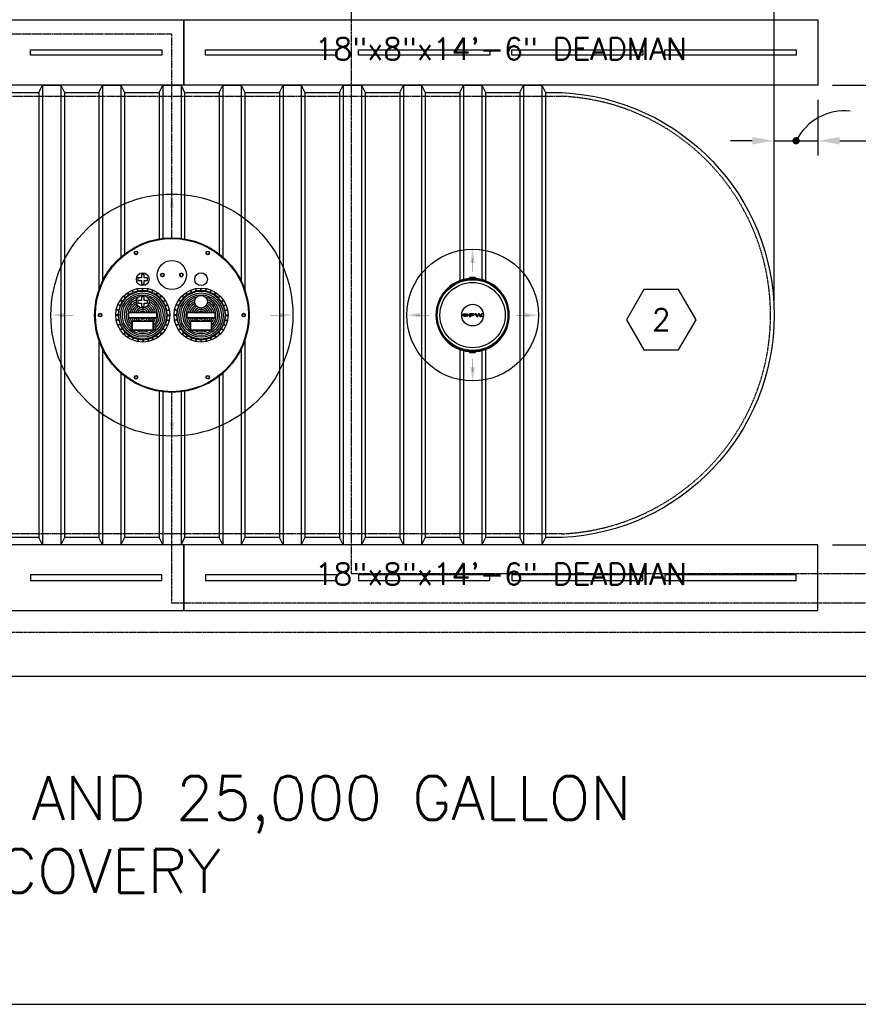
# Model space of a CAD drawing. Extents: x -169 to 7270, y -140 to 2984.
# Tile 661 of 718: x 6773 to 7003, y 1128 to 1398. Entities that reach past the tile are written whole.
import ezdxf
from ezdxf.enums import TextEntityAlignment as Align

# ---------------------------------------------------------------- set-up
doc = ezdxf.new("R2010")
doc.units = 0
doc.header["$MEASUREMENT"] = 0
doc.header["$PDSIZE"] = 1
for name, pattern in [('HIDDEN3', [0.1875, 0.125, -0.0625]), ('VAPOR', [0.375, 0.25, -0.125]), ('VENT', [0.04, 0.02, -0.02])]:
    doc.linetypes.add(name, pattern=pattern)
doc.layers.get('0').update_dxf_attribs({"color": 255, "linetype": 'CONTINUOUS'})
doc.layers.get('DEFPOINTS').update_dxf_attribs({"linetype": 'CONTINUOUS'})
for name, color, linetype in [('DIM', 3, 'CONTINUOUS'), ('FREEZE-OUTLINE-TITLES', 60, 'CONTINUOUS'), ('MULTI-PORT-MANHOLE', 4, 'CONTINUOUS'), ('MULTI-PORT-MANHOLE-HATCH', 252, 'CONTINUOUS'), ('PIPING-VAPOR', 3, 'VAPOR'), ('PIPING-VENT', 3, 'VENT'), ('TANK-ANCHOR', 4, 'CONTINUOUS'), ('TANK-MANHOLE-COVER-18', 2, 'CONTINUOUS'), ('TANK-MANHOLE-COVER-HATCH-18', 7, 'CONTINUOUS'), ('TANK-SLAB', 6, 'CONTINUOUS'), ('TANK-SLOPE', 3, 'CONTINUOUS'), ('TANK-UST', 5, 'CONTINUOUS'), ('TANK-UST-RIB', 7, 'CONTINUOUS'), ('TEXT', 3, 'CONTINUOUS')]:
    doc.layers.add(name, color=color, linetype=linetype)
doc.styles.add('SIMPLEX', font='simplex')
doc.dimstyles.new('DIM64', dxfattribs={"dimscale": 64, "dimtxt": 0.09375, "dimasz": 0.09375, "dimexe": 0.0625, "dimexo": 0.0625, "dimgap": 0.046875, "dimtad": 1, "dimdec": 4, "dimzin": 3, "dimdsep": 46, "dimlunit": 4, "dimtxsty": 'SIMPLEX', "dimcen": 0, "dimclrd": 256, "dimclre": 256, "dimclrt": 256, "dimadec": 0, "dimazin": 0, "dimtfac": 1, "dimtdec": 4, "dimtmove": 0, "dimatfit": 3, "dimfxl": 1, "dimfrac": 2, "dimtolj": 1, "dimtzin": 0, "dimarcsym": 0})

# ---------------------------------------------------------------- blocks, each defined once
blk = doc.blocks.new('*D92')
at = {"layer": 'DEFPOINTS', "color": 0, "transparency": 16777216}
for p in [(7015.69, 1608.02), (7015.69, 1578.02), (6979.69, 1317.02)]:
    blk.add_point(p, dxfattribs=at)
at = {"layer": 'DIM', "lineweight": -2, "transparency": 16777216}
for p, q in [((6979.69, 1321.02), (6979.69, 1612.02)), ((7015.69, 1582.02), (7015.69, 1612.02)), ((6985.69, 1608.02), (7009.69, 1608.02))]:
    blk.add_line(p, q, dxfattribs=at)
at = {"layer": 'DIM', "transparency": 16777216}
for points in [[(6985.69, 1609.02), (6985.69, 1607.02), (6979.69, 1608.02)], [(7009.69, 1609.02), (7009.69, 1607.02), (7015.69, 1608.02)]]:
    blk.add_solid(points, dxfattribs=at)
at = {"layer": 'DIM', "transparency": 16777216, "insert": (6997.69, 1614.59), "char_height": 6, "attachment_point": 5, "style": 'SIMPLEX'}
blk.add_mtext('\\A1;3\'-0"', dxfattribs=at)
blk = doc.blocks.new('*D98')
at = {"layer": 'DEFPOINTS', "color": 0, "transparency": 16777216}
for p in [(6991.69, 1254.02), (7045.69, 1254.02), (7015.69, 1218.02)]:
    blk.add_point(p, dxfattribs=at)
at = {"layer": 'DIM', "lineweight": -2, "transparency": 16777216}
for p, q in [((6995.69, 1254.02), (7049.69, 1254.02)), ((7045.69, 1224.02), (7045.69, 1248.02)), ((7019.69, 1218.02), (7049.69, 1218.02))]:
    blk.add_line(p, q, dxfattribs=at)
at = {"layer": 'DIM', "transparency": 16777216}
for points in [[(7044.69, 1248.02), (7046.69, 1248.02), (7045.69, 1254.02)], [(7044.69, 1224.02), (7046.69, 1224.02), (7045.69, 1218.02)]]:
    blk.add_solid(points, dxfattribs=at)
at = {"layer": 'DIM', "transparency": 16777216, "insert": (7039.12, 1236.02), "char_height": 6, "attachment_point": 5, "rotation": 90, "style": 'SIMPLEX'}
blk.add_mtext('\\A1;3\'-0"', dxfattribs=at)
blk = doc.blocks.new('*D101')
at = {"layer": 'DEFPOINTS', "color": 0, "transparency": 16777216}
for p in [(6991.69, 1380.02), (7045.69, 1380.02), (7045.69, 1254.02)]:
    blk.add_point(p, dxfattribs=at)
at = {"layer": 'DIM', "lineweight": -2, "transparency": 16777216}
for p, q in [((6995.69, 1380.02), (7049.69, 1380.02)), ((7045.69, 1260.02), (7045.69, 1374.02))]:
    blk.add_line(p, q, dxfattribs=at)
at = {"layer": 'DIM', "transparency": 16777216}
for points in [[(7044.69, 1374.02), (7046.69, 1374.02), (7045.69, 1380.02)], [(7044.69, 1260.02), (7046.69, 1260.02), (7045.69, 1254.02)]]:
    blk.add_solid(points, dxfattribs=at)
at = {"layer": 'DIM', "transparency": 16777216, "insert": (7039.12, 1317.02), "char_height": 6, "attachment_point": 5, "rotation": 90, "style": 'SIMPLEX'}
blk.add_mtext('\\A1;10\'-6"', dxfattribs=at)
blk = doc.blocks.new('*D102')
at = {"layer": 'DEFPOINTS', "color": 0, "transparency": 16777216}
for p in [(6959.05, 1416.02), (7045.69, 1416.02), (6991.69, 1380.02)]:
    blk.add_point(p, dxfattribs=at)
at = {"layer": 'DIM', "lineweight": -2, "transparency": 16777216}
for p, q in [((6963.05, 1416.02), (7049.69, 1416.02)), ((7045.69, 1386.02), (7045.69, 1410.02)), ((6995.69, 1380.02), (7049.69, 1380.02))]:
    blk.add_line(p, q, dxfattribs=at)
at = {"layer": 'DIM', "transparency": 16777216}
for points in [[(7044.69, 1410.02), (7046.69, 1410.02), (7045.69, 1416.02)], [(7044.69, 1386.02), (7046.69, 1386.02), (7045.69, 1380.02)]]:
    blk.add_solid(points, dxfattribs=at)
at = {"layer": 'DIM', "transparency": 16777216, "insert": (7039.12, 1398.02), "char_height": 6, "attachment_point": 5, "rotation": 90, "style": 'SIMPLEX'}
blk.add_mtext('\\A1;3\'-0"', dxfattribs=at)
blk = doc.blocks.new('HEX')
at = {"color": 3}
blk.add_lwpolyline([(-0.0577, 0.1), (-0.1155, 0), (-0.0577, -0.1), (0.0577, -0.1), (0.1155, 0), (0.0577, 0.1)], close=True, dxfattribs=at)
at = {"color": 3, "style": 'SIMPLEX'}
blk.add_attdef('D#', text='', height=0.08, dxfattribs=at).set_placement((0, 0), align=Align.MIDDLE)
blk = doc.blocks.new('*D87')
at = {"layer": 'DEFPOINTS', "color": 0, "transparency": 16777216}
for p in [(6991.69, 1380.02), (6991.69, 1364.81), (6979.69, 1317.02)]:
    blk.add_point(p, dxfattribs=at)
at = {"layer": 'DIM', "lineweight": -2, "transparency": 16777216}
for p, q in [((6991.69, 1376.02), (6991.69, 1360.81)), ((6979.69, 1321.02), (6979.69, 1368.81)), ((6973.69, 1364.81), (6967.69, 1364.81)), ((6979.69, 1364.81), (6991.69, 1364.81)), ((6997.69, 1364.81), (7032.27, 1364.81))]:
    blk.add_line(p, q, dxfattribs=at)
at = {"layer": 'DIM', "transparency": 16777216}
for points in [[(6973.69, 1365.81), (6973.69, 1363.81), (6979.69, 1364.81)], [(6997.69, 1365.81), (6997.69, 1363.81), (6991.69, 1364.81)]]:
    blk.add_solid(points, dxfattribs=at)
at = {"layer": 'DIM', "transparency": 16777216, "insert": (7017.98, 1371.38), "char_height": 6, "attachment_point": 5, "style": 'SIMPLEX'}
blk.add_mtext('\\A1;1\'-0"', dxfattribs=at)

msp = doc.modelspace()

# ---------------------------------------------------------------- hatches: boundary and pattern name
at = {"layer": 'TANK-MANHOLE-COVER-HATCH-18', "linetype": 'Continuous'}
h = msp.add_hatch(color=256, dxfattribs=at)
h.paths.add_polyline_path([(6895.67433, 1317.22151), (6895.60846, 1317.26267), (6895.53024, 1317.2997), (6895.44104, 1317.33124), (6895.34361, 1317.3573), (6895.23933, 1317.37649), (6895.13093, 1317.38882), (6895.01841, 1317.39429), (6894.90589, 1317.39152), (6894.79612, 1317.38327), (6894.6891, 1317.36678), (6894.58756, 1317.34481), (6894.49426, 1317.31598), (6894.41057, 1317.28166), (6894.33922, 1317.24186), (6894.27886, 1317.19794), (6894.23359, 1317.15127), (6894.20992, 1317.11422), (6894.19243, 1317.07717), (6894.18421, 1317.02503), (6894.19245, 1316.97426), (6894.21579, 1316.9235), (6894.25422, 1316.87548), (6894.29038, 1316.84408), (6894.3393, 1316.80963), (6894.41066, 1316.76985), (6894.49437, 1316.73556), (6894.58768, 1316.70676), (6894.68922, 1316.68346), (6894.79625, 1316.66838), (6894.90603, 1316.6588), (6895.01854, 1316.65744), (6895.13106, 1316.66295), (6895.23945, 1316.67532), (6895.34373, 1316.69455), (6895.44115, 1316.72064), (6895.53033, 1316.75221), (6895.60854, 1316.78928), (6895.6744, 1316.83045), (6895.72653, 1316.87574), (6895.76494, 1316.92377), (6895.78826, 1316.97455), (6895.79648, 1317.02532), (6895.78824, 1317.07746), (6895.7649, 1317.12685), (6895.72648, 1317.17487)])
h.paths.add_polyline_path([(6895.43834, 1317.11582), (6895.46167, 1317.07191), (6895.46991, 1317.02526), (6895.46169, 1316.97998), (6895.43837, 1316.93606), (6895.39858, 1316.89489), (6895.34508, 1316.85784), (6895.27922, 1316.82626), (6895.20376, 1316.80293), (6895.12143, 1316.78507), (6895.03499, 1316.77682), (6894.9458, 1316.77681), (6894.85935, 1316.78503), (6894.77702, 1316.80285), (6894.70155, 1316.82616), (6894.63568, 1316.85771), (6894.58353, 1316.89475), (6894.54373, 1316.9359), (6894.51902, 1316.97981), (6894.51078, 1317.02509), (6894.51901, 1317.07174), (6894.5437, 1317.11566), (6894.58348, 1317.15683), (6894.63562, 1317.19388), (6894.70147, 1317.22408), (6894.77694, 1317.24879), (6894.85926, 1317.26528), (6894.94571, 1317.27352), (6895.0349, 1317.27354), (6895.12134, 1317.26532), (6895.20368, 1317.24887), (6895.27915, 1317.22419), (6895.34502, 1317.19401), (6895.39854, 1317.15697)], flags=16)
h = msp.add_hatch(color=256, dxfattribs=at)
h.paths.add_polyline_path([(6897.19601, 1317.36037), (6897.11917, 1317.37957), (6897.03683, 1317.39053), (6896.95176, 1317.39463), (6896.1422, 1317.39449), (6896.14233, 1316.65765), (6896.48674, 1316.65771), (6896.48669, 1316.94174), (6896.95184, 1316.94183), (6897.03691, 1316.94596), (6897.11924, 1316.95695), (6897.19608, 1316.9748), (6897.26468, 1317.00088), (6897.32231, 1317.03108), (6897.36758, 1317.06677), (6897.39776, 1317.10656), (6897.41422, 1317.14773), (6897.41421, 1317.1889), (6897.39774, 1317.23006), (6897.36754, 1317.26847), (6897.32226, 1317.30414), (6897.26462, 1317.33569)])
h.paths.add_polyline_path([(6896.48662, 1317.27929), (6896.95178, 1317.27937), (6897.01079, 1317.27527), (6897.06567, 1317.2643), (6897.11233, 1317.24647), (6897.14938, 1317.22315), (6897.17134, 1317.19708), (6897.17958, 1317.16827), (6897.17135, 1317.13945), (6897.1494, 1317.11201), (6897.11236, 1317.08867), (6897.06571, 1317.0722), (6897.01082, 1317.05984), (6896.95182, 1317.05709), (6896.48666, 1317.057)], flags=16)
for points in [[(6897.96852, 1317.39482), (6897.60765, 1317.39475), (6898.07568, 1316.65799), (6898.38304, 1316.65805), (6898.65874, 1317.21793), (6898.93464, 1316.65815), (6899.242, 1316.6582), (6899.70977, 1317.39513), (6899.3489, 1317.39507), (6899.09241, 1316.83381), (6898.83846, 1317.39497), (6898.47896, 1317.39491), (6898.22521, 1316.83366)], [(6899.47939, 1316.65413, 1), (6899.63032, 1316.65416, 1)]]:
    msp.add_hatch(color=256, dxfattribs=at).paths.add_polyline_path(points)

# ---------------------------------------------------------------- linework, layer by layer
at = {"layer": 'DIM', "const_width": 1}
msp.add_lwpolyline([(6986.19428, 1364.81314, 1), (6985.19428, 1364.81314, 1)], format="xyb", close=True, dxfattribs=at)
at = {"layer": 'DIM'}
msp.add_arc((6999.06526, 1358.01485), 15, 84.2029949, 153.0495792, dxfattribs=at)
at = {"layer": 'FREEZE-OUTLINE-TITLES', "linetype": 'Continuous'}
msp.add_lwpolyline([(7225.69428, 1668.02207), (6181.69428, 1668.02207), (6181.69428, 1128.01471), (7225.69428, 1128.01471)], close=True, dxfattribs=at)
at = {"layer": 'MULTI-PORT-MANHOLE', "color": 1}
for p, q in [((6802.67612, 1322.54731), (6802.28547, 1323.13196)), ((6802.78006, 1322.61676), (6802.38941, 1323.20141)), ((6803.82913, 1323.1775), (6803.56005, 1323.82713)), ((6803.94462, 1323.22533), (6803.67553, 1323.87496)), ((6805.08293, 1323.57064), (6804.94575, 1324.26028)), ((6805.20553, 1323.59502), (6805.06835, 1324.28467)), ((6806.38933, 1323.71162), (6806.38933, 1324.41477)), ((6806.51433, 1323.71162), (6806.51433, 1324.41477)), ((6807.69814, 1323.59502), (6807.83531, 1324.28467)), ((6807.82073, 1323.57064), (6807.95791, 1324.26028)), ((6808.95905, 1323.22533), (6809.22813, 1323.87496)), ((6809.07453, 1323.1775), (6809.34362, 1323.82713)), ((6810.1236, 1322.61676), (6810.51426, 1323.20141)), ((6810.22754, 1322.54731), (6810.61819, 1323.13196)), ((6818.67612, 1322.54731), (6818.28547, 1323.13196)), ((6818.78006, 1322.61676), (6818.38941, 1323.20141)), ((6819.82913, 1323.1775), (6819.56005, 1323.82713)), ((6819.94462, 1323.22533), (6819.67553, 1323.87496)), ((6821.08293, 1323.57064), (6820.94575, 1324.26028)), ((6821.20553, 1323.59502), (6821.06835, 1324.28467)), ((6822.38933, 1323.71162), (6822.38933, 1324.41477)), ((6822.51433, 1323.71162), (6822.51433, 1324.41477)), ((6823.69814, 1323.59502), (6823.83531, 1324.28467)), ((6823.82073, 1323.57064), (6823.95791, 1324.26028)), ((6824.95905, 1323.22533), (6825.22813, 1323.87496)), ((6825.07453, 1323.1775), (6825.34362, 1323.82713)), ((6826.1236, 1322.61676), (6826.51426, 1323.20141)), ((6826.22754, 1322.54731), (6826.61819, 1323.13196)), ((6800.84413, 1320.68084), (6800.25948, 1321.07149)), ((6800.91358, 1320.78477), (6800.32893, 1321.17542)), ((6801.66821, 1321.70429), (6801.17101, 1322.20149)), ((6801.7566, 1321.79268), (6801.2594, 1322.28988)), ((6811.14706, 1321.79268), (6811.64426, 1322.28988)), ((6811.23545, 1321.70429), (6811.73265, 1322.20149)), ((6811.99008, 1320.78477), (6812.57473, 1321.17542)), ((6812.05953, 1320.68084), (6812.64418, 1321.07149)), ((6816.84413, 1320.68084), (6816.25948, 1321.07149)), ((6816.91358, 1320.78477), (6816.32893, 1321.17542)), ((6817.66821, 1321.70429), (6817.17101, 1322.20149)), ((6817.7566, 1321.79268), (6817.2594, 1322.28988)), ((6827.14706, 1321.79268), (6827.64426, 1322.28988)), ((6827.23545, 1321.70429), (6827.73265, 1322.20149)), ((6827.99008, 1320.78477), (6828.57473, 1321.17542)), ((6828.05953, 1320.68084), (6828.64418, 1321.07149)), ((6799.86587, 1318.25537), (6799.17623, 1318.39254)), ((6799.89025, 1318.37796), (6799.20061, 1318.51514)), ((6800.23556, 1319.51628), (6799.58593, 1319.78536)), ((6800.28339, 1319.63176), (6799.63376, 1319.90085)), ((6812.62027, 1319.63176), (6813.2699, 1319.90085)), ((6812.6681, 1319.51628), (6813.31773, 1319.78536)), ((6813.01341, 1318.37796), (6813.70305, 1318.51514)), ((6813.03779, 1318.25537), (6813.72743, 1318.39254)), ((6815.86587, 1318.25537), (6815.17623, 1318.39254)), ((6815.89025, 1318.37796), (6815.20061, 1318.51514)), ((6816.23556, 1319.51628), (6815.58593, 1319.78536)), ((6816.28339, 1319.63176), (6815.63376, 1319.90085)), ((6828.62027, 1319.63176), (6829.2699, 1319.90085)), ((6828.6681, 1319.51628), (6829.31773, 1319.78536)), ((6829.01341, 1318.37796), (6829.70305, 1318.51514)), ((6829.03779, 1318.25537), (6829.72743, 1318.39254)), ((6799.74927, 1317.07156), (6799.04612, 1317.07156)), ((6799.74927, 1316.94656), (6799.04612, 1316.94656)), ((6799.86587, 1315.76276), (6799.17623, 1315.62558)), ((6799.89025, 1315.64016), (6799.20061, 1315.50298)), ((6813.01341, 1315.64016), (6813.70305, 1315.50298)), ((6813.03779, 1315.76276), (6813.72743, 1315.62558)), ((6813.15439, 1317.07156), (6813.85754, 1317.07156)), ((6813.15439, 1316.94656), (6813.85754, 1316.94656)), ((6815.74927, 1317.07156), (6815.04612, 1317.07156)), ((6815.74927, 1316.94656), (6815.04612, 1316.94656)), ((6815.86587, 1315.76276), (6815.17623, 1315.62558)), ((6815.89025, 1315.64016), (6815.20061, 1315.50298)), ((6829.01341, 1315.64016), (6829.70305, 1315.50298)), ((6829.03779, 1315.76276), (6829.72743, 1315.62558)), ((6829.15439, 1317.07156), (6829.85754, 1317.07156)), ((6829.15439, 1316.94656), (6829.85754, 1316.94656)), ((6800.23556, 1314.50185), (6799.58593, 1314.23276)), ((6800.28339, 1314.38636), (6799.63376, 1314.11728)), ((6800.84413, 1313.33729), (6800.25948, 1312.94664)), ((6800.91358, 1313.23335), (6800.32893, 1312.8427)), ((6801.66821, 1312.31383), (6801.17101, 1311.81663)), ((6801.7566, 1312.22544), (6801.2594, 1311.72824)), ((6811.14706, 1312.22544), (6811.64426, 1311.72824)), ((6811.23545, 1312.31383), (6811.73265, 1311.81663)), ((6811.99008, 1313.23335), (6812.57473, 1312.8427)), ((6812.05953, 1313.33729), (6812.64418, 1312.94664)), ((6812.62027, 1314.38636), (6813.2699, 1314.11728)), ((6812.6681, 1314.50185), (6813.31773, 1314.23276)), ((6816.23556, 1314.50185), (6815.58593, 1314.23276)), ((6816.28339, 1314.38636), (6815.63376, 1314.11728)), ((6816.84413, 1313.33729), (6816.25948, 1312.94664)), ((6816.91358, 1313.23335), (6816.32893, 1312.8427)), ((6817.66821, 1312.31383), (6817.17101, 1311.81663)), ((6817.7566, 1312.22544), (6817.2594, 1311.72824)), ((6827.14706, 1312.22544), (6827.64426, 1311.72824)), ((6827.23545, 1312.31383), (6827.73265, 1311.81663)), ((6827.99008, 1313.23335), (6828.57473, 1312.8427)), ((6828.05953, 1313.33729), (6828.64418, 1312.94664)), ((6828.62027, 1314.38636), (6829.2699, 1314.11728)), ((6828.6681, 1314.50185), (6829.31773, 1314.23276)), ((6802.67612, 1311.47081), (6802.28547, 1310.88616)), ((6802.78006, 1311.40136), (6802.38941, 1310.81671)), ((6803.82913, 1310.84062), (6803.56005, 1310.19099)), ((6803.94462, 1310.79279), (6803.67553, 1310.14316)), ((6805.15962, 1310.44748), (6805.02244, 1309.75784)), ((6805.28221, 1310.4231), (6805.14504, 1309.73346)), ((6806.46602, 1310.3065), (6806.46602, 1309.60335)), ((6806.59102, 1310.3065), (6806.59102, 1309.60335)), ((6807.77482, 1310.4231), (6807.912, 1309.73346)), ((6807.89742, 1310.44748), (6808.0346, 1309.75784)), ((6808.95905, 1310.79279), (6809.22813, 1310.14316)), ((6809.07453, 1310.84062), (6809.34362, 1310.19099)), ((6810.1236, 1311.40136), (6810.51426, 1310.81671)), ((6810.22754, 1311.47081), (6810.61819, 1310.88616)), ((6818.67612, 1311.47081), (6818.28547, 1310.88616)), ((6818.78006, 1311.40136), (6818.38941, 1310.81671)), ((6819.82913, 1310.84062), (6819.56005, 1310.19099)), ((6819.94462, 1310.79279), (6819.67553, 1310.14316)), ((6821.08293, 1310.44748), (6820.94575, 1309.75784)), ((6821.20553, 1310.4231), (6821.06835, 1309.73346)), ((6822.38933, 1310.3065), (6822.38933, 1309.60335)), ((6822.51433, 1310.3065), (6822.51433, 1309.60335)), ((6823.69814, 1310.4231), (6823.83531, 1309.73346)), ((6823.82073, 1310.44748), (6823.95791, 1309.75784)), ((6824.95905, 1310.79279), (6825.22813, 1310.14316)), ((6825.07453, 1310.84062), (6825.34362, 1310.19099)), ((6826.1236, 1311.40136), (6826.51426, 1310.81671)), ((6826.22754, 1311.47081), (6826.61819, 1310.88616))]:
    msp.add_line(p, q, dxfattribs=at)
for points in [[(6805.04109, 1334.05894), (6804.82459, 1333.68394), (6804.39157, 1333.68394), (6804.17507, 1334.05894), (6804.39157, 1334.43394), (6804.82459, 1334.43394)], [(6824.51209, 1333.68394), (6824.07907, 1333.68394), (6823.86257, 1334.05894), (6824.07907, 1334.43394), (6824.51209, 1334.43394), (6824.72859, 1334.05894)], [(6812.07276, 1328.38406), (6812.28926, 1328.00906), (6812.07276, 1327.63406), (6811.63974, 1327.63406), (6811.42324, 1328.00906), (6811.63974, 1328.38406)], [(6816.8309, 1328.38406), (6816.6144, 1328.00906), (6816.8309, 1327.63406), (6817.26392, 1327.63406), (6817.48042, 1328.00906), (6817.26392, 1328.38406)], [(6794.98084, 1317.38406), (6795.19734, 1317.00906), (6794.98084, 1316.63406), (6794.54782, 1316.63406), (6794.33132, 1317.00906), (6794.54782, 1317.38406)], [(6833.92282, 1316.63406), (6833.70632, 1317.00906), (6833.92282, 1317.38406), (6834.35584, 1317.38406), (6834.57234, 1317.00906), (6834.35584, 1316.63406)], [(6804.39157, 1300.33419), (6804.82459, 1300.33419), (6805.04109, 1299.95919), (6804.82459, 1299.58419), (6804.39157, 1299.58419), (6804.17507, 1299.95919)], [(6823.86257, 1299.95919), (6824.07907, 1300.33419), (6824.51209, 1300.33419), (6824.72859, 1299.95919), (6824.51209, 1299.58419), (6824.07907, 1299.58419)]]:
    msp.add_lwpolyline(points, close=True, dxfattribs=at)
at = {"layer": 'MULTI-PORT-MANHOLE', "color": 2}
for points in [[(6806.82683, 1325.52651), (6806.82683, 1326.48102), (6807.78134, 1326.48102), (6807.78134, 1327.23102), (6806.82683, 1327.23102), (6806.82683, 1328.18552), (6806.07683, 1328.18552), (6806.07683, 1327.23102), (6805.12232, 1327.23102), (6805.12232, 1326.48102), (6806.07683, 1326.48102), (6806.07683, 1325.52651)], [(6806.82683, 1319.35073), (6806.82683, 1320.30524), (6807.78134, 1320.30524), (6807.78134, 1321.05524), (6806.82683, 1321.05524), (6806.82683, 1322.00974), (6806.07683, 1322.00974), (6806.07683, 1321.05524), (6805.12232, 1321.05524), (6805.12232, 1320.30524), (6806.07683, 1320.30524), (6806.07683, 1319.35073)]]:
    msp.add_lwpolyline(points, close=True, dxfattribs=at)
for points in [[(6810.45183, 1317.50906, 0.414213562), (6810.20183, 1317.75906), (6802.70183, 1317.75906, 0.414213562), (6802.45183, 1317.50906), (6802.45183, 1316.50906, 0.414213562), (6802.70183, 1316.25906), (6810.20183, 1316.25906, 0.414213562), (6810.45183, 1316.50906)], [(6826.45183, 1317.50906, 0.414213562), (6826.20183, 1317.75906), (6818.70183, 1317.75906, 0.414213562), (6818.45183, 1317.50906), (6818.45183, 1316.50906, 0.414213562), (6818.70183, 1316.25906), (6826.20183, 1316.25906, 0.414213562), (6826.45183, 1316.50906)], [(6809.45183, 1315.09117, 0.414213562), (6809.20183, 1315.34117), (6803.70183, 1315.34117, 0.414213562), (6803.45183, 1315.09117), (6803.45183, 1313.09117, 0.414213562), (6803.70183, 1312.84117), (6809.20183, 1312.84117, 0.414213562), (6809.45183, 1313.09117)], [(6825.45183, 1315.09117, 0.414213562), (6825.20183, 1315.34117), (6819.70183, 1315.34117, 0.414213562), (6819.45183, 1315.09117), (6819.45183, 1313.09117, 0.414213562), (6819.70183, 1312.84117), (6825.20183, 1312.84117, 0.414213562), (6825.45183, 1313.09117)]]:
    msp.add_lwpolyline(points, format="xyb", close=True, dxfattribs=at)
at = {"layer": 'MULTI-PORT-MANHOLE', "color": 1}
for points in [[(6810.32683, 1317.50906, 0.414213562), (6810.20183, 1317.63406), (6802.70183, 1317.63406, 0.414213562), (6802.57683, 1317.50906), (6802.57683, 1316.50906, 0.414213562), (6802.70183, 1316.38406), (6810.20183, 1316.38406, 0.414213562), (6810.32683, 1316.50906)], [(6826.32683, 1317.50906, 0.414213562), (6826.20183, 1317.63406), (6818.70183, 1317.63406, 0.414213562), (6818.57683, 1317.50906), (6818.57683, 1316.50906, 0.414213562), (6818.70183, 1316.38406), (6826.20183, 1316.38406, 0.414213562), (6826.32683, 1316.50906)], [(6809.32683, 1315.09117, 0.414213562), (6809.20183, 1315.21617), (6803.70183, 1315.21617, 0.414213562), (6803.57683, 1315.09117), (6803.57683, 1313.09117, 0.414213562), (6803.70183, 1312.96617), (6809.20183, 1312.96617, 0.414213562), (6809.32683, 1313.09117)], [(6825.32683, 1315.09117, 0.414213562), (6825.20183, 1315.21617), (6819.70183, 1315.21617, 0.414213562), (6819.57683, 1315.09117), (6819.57683, 1313.09117, 0.414213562), (6819.70183, 1312.96617), (6825.20183, 1312.96617, 0.414213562), (6825.32683, 1313.09117)]]:
    msp.add_lwpolyline(points, format="xyb", close=True, dxfattribs=at)
at = {"layer": 'MULTI-PORT-MANHOLE', "color": 4}
msp.add_circle((6814.45183, 1317.00906), 21.1875, dxfattribs=at)
at = {"layer": 'MULTI-PORT-MANHOLE', "color": 1}
msp.add_circle((6814.45183, 1317.00906), 21, dxfattribs=at)
at = {"layer": 'MULTI-PORT-MANHOLE', "color": 2}
for centre, radius in [((6804.60808, 1334.05894), 0.5), ((6824.29558, 1334.05894), 0.5), ((6814.45183, 1328.00906), 4), ((6806.45183, 1326.85602), 1.75), ((6811.85625, 1328.00906), 0.5), ((6817.04741, 1328.00906), 0.5), ((6822.45183, 1326.85602), 1.75), ((6806.45183, 1317.00906), 7.40597), ((6806.45183, 1317.00906), 6.57785), ((6822.45183, 1317.00906), 7.40597), ((6822.45183, 1317.00906), 6.57785), ((6806.45183, 1320.68024), 1.75), ((6822.45183, 1320.68024), 1.75), ((6794.76433, 1317.00906), 0.5), ((6834.13933, 1317.00906), 0.5), ((6804.60808, 1299.95919), 0.5), ((6824.29558, 1299.95919), 0.5)]:
    msp.add_circle(centre, radius, dxfattribs=at)
at = {"layer": 'MULTI-PORT-MANHOLE', "color": 1}
for centre, start, end in [((6806.45183, 1317.00906), 113.0342562, 123.2157438), ((6806.45183, 1317.00906), 101.7842562, 111.9657438), ((6806.45183, 1317.00906), 90.5342562, 100.7157438), ((6806.45183, 1317.00906), 79.2842562, 89.4657438), ((6806.45183, 1317.00906), 68.0342562, 78.2157438), ((6806.45183, 1317.00906), 56.7842562, 66.9657438), ((6822.45183, 1317.00906), 113.0342562, 123.2157438), ((6822.45183, 1317.00906), 101.7842562, 111.9657438), ((6822.45183, 1317.00906), 90.5342562, 100.7157438), ((6822.45183, 1317.00906), 79.2842562, 89.4657438), ((6822.45183, 1317.00906), 68.0342562, 78.2157438), ((6822.45183, 1317.00906), 56.7842562, 66.9657438), ((6806.45183, 1317.00906), 146.7842562, 156.9657438), ((6806.45183, 1317.00906), 135.5342562, 145.7157438), ((6806.45183, 1317.00906), 124.2842562, 134.4657438), ((6806.45183, 1317.00906), 45.5342562, 55.7157438), ((6806.45183, 1317.00906), 34.2842562, 44.4657438), ((6806.45183, 1317.00906), 23.0342562, 33.2157438), ((6822.45183, 1317.00906), 146.7842562, 156.9657438), ((6822.45183, 1317.00906), 135.5342562, 145.7157438), ((6822.45183, 1317.00906), 124.2842562, 134.4657438), ((6822.45183, 1317.00906), 45.5342562, 55.7157438), ((6822.45183, 1317.00906), 34.2842562, 44.4657438), ((6822.45183, 1317.00906), 23.0342562, 33.2157438), ((6806.45183, 1317.00906), 169.2842562, 179.4657438), ((6806.45183, 1317.00906), 158.0342562, 168.2157438), ((6806.45183, 1317.00906), 11.7842562, 21.9657438), ((6806.45183, 1317.00906), 0.5342562, 10.7157438), ((6822.45183, 1317.00906), 169.2842562, 179.4657438), ((6822.45183, 1317.00906), 158.0342562, 168.2157438), ((6822.45183, 1317.00906), 11.7842562, 21.9657438), ((6822.45183, 1317.00906), 0.5342562, 10.7157438), ((6806.45183, 1317.00906), 180.5342562, 190.7157438), ((6806.45183, 1317.00906), 191.7842562, 201.9657438), ((6806.45183, 1317.00906), 338.0342562, 348.2157438), ((6806.45183, 1317.00906), 349.2842562, 359.4657438), ((6822.45183, 1317.00906), 180.5342562, 190.7157438), ((6822.45183, 1317.00906), 191.7842562, 201.9657438), ((6822.45183, 1317.00906), 338.0342562, 348.2157438), ((6822.45183, 1317.00906), 349.2842562, 359.4657438), ((6806.45183, 1317.00906), 203.0342562, 213.2157438), ((6806.45183, 1317.00906), 214.2842562, 224.4657438), ((6806.45183, 1317.00906), 225.5342562, 235.7157438), ((6806.45183, 1317.00906), 304.2842562, 314.4657438), ((6806.45183, 1317.00906), 315.5342562, 325.7157438), ((6806.45183, 1317.00906), 326.7842562, 336.9657438), ((6822.45183, 1317.00906), 203.0342562, 213.2157438), ((6822.45183, 1317.00906), 214.2842562, 224.4657438), ((6822.45183, 1317.00906), 225.5342562, 235.7157438), ((6822.45183, 1317.00906), 304.2842562, 314.4657438), ((6822.45183, 1317.00906), 315.5342562, 325.7157438), ((6822.45183, 1317.00906), 326.7842562, 336.9657438), ((6806.45183, 1317.00906), 236.7842562, 246.9657438), ((6806.45183, 1317.00906), 248.0342562, 258.2157438), ((6806.45183, 1317.00906), 259.2842562, 269.4657438), ((6806.45183, 1317.00906), 270.5342562, 280.7157438), ((6806.45183, 1317.00906), 281.7842562, 291.9657438), ((6806.45183, 1317.00906), 293.0342562, 303.2157438), ((6822.45183, 1317.00906), 236.7842562, 246.9657438), ((6822.45183, 1317.00906), 248.0342562, 258.2157438), ((6822.45183, 1317.00906), 259.2842562, 269.4657438), ((6822.45183, 1317.00906), 270.5342562, 280.7157438), ((6822.45183, 1317.00906), 281.7842562, 291.9657438), ((6822.45183, 1317.00906), 293.0342562, 303.2157438)]:
    msp.add_arc(centre, 6.70285, start, end, dxfattribs=at)
at = {"layer": 'MULTI-PORT-MANHOLE-HATCH'}
for centre, radius in [((6806.45183, 1317.00906), 6.07785), ((6822.45183, 1317.00906), 6.07785), ((6806.45183, 1317.00906), 5.57785), ((6822.45183, 1317.00906), 5.57785)]:
    msp.add_circle(centre, radius, dxfattribs=at)
for centre, radius, start, end in [((6806.45183, 1317.00906), 5.07785, 103.8486311, 76.1513689), ((6806.45183, 1317.00906), 4.57785, 111.0377279, 229.0553475), ((6806.45183, 1317.00906), 4.07785, 115.4128434, 222.6351195), ((6806.45183, 1317.00906), 4.57785, 310.9446525, 68.9622721), ((6806.45183, 1317.00906), 4.07785, 317.3648805, 64.5871566), ((6822.45183, 1317.00906), 5.07785, 103.8486311, 76.1513689), ((6822.45183, 1317.00906), 4.57785, 111.0377279, 229.0553475), ((6822.45183, 1317.00906), 4.07785, 115.4128434, 222.6351195), ((6822.45183, 1317.00906), 4.57785, 310.9446525, 68.9622721), ((6822.45183, 1317.00906), 4.07785, 317.3648805, 64.5871566), ((6806.45183, 1317.00906), 3.57785, 117.9015552, 167.8997293), ((6806.45183, 1317.00906), 3.07785, 118.3502958, 165.8963552), ((6806.45183, 1317.00906), 2.57785, 115.6634916, 163.0857418), ((6806.45183, 1317.00906), 2.07785, 105.0573843, 158.8414329), ((6806.45183, 1317.00906), 1.57785, 28.3808902, 151.6191098), ((6806.45183, 1317.00906), 1.07785, 44.0934426, 135.9065574), ((6806.45183, 1317.00906), 2.07785, 21.1585671, 74.9426157), ((6806.45183, 1317.00906), 2.57785, 16.9142582, 64.3365084), ((6806.45183, 1317.00906), 3.07785, 14.1036448, 61.6497042), ((6806.45183, 1317.00906), 3.57785, 12.1002707, 62.0984448), ((6822.45183, 1317.00906), 3.57785, 117.9015552, 167.8997293), ((6822.45183, 1317.00906), 3.07785, 118.3502958, 165.8963552), ((6822.45183, 1317.00906), 2.57785, 115.6634916, 163.0857418), ((6822.45183, 1317.00906), 2.07785, 105.0573843, 158.8414329), ((6822.45183, 1317.00906), 1.57785, 28.3808902, 151.6191098), ((6822.45183, 1317.00906), 1.07785, 44.0934426, 135.9065574), ((6822.45183, 1317.00906), 2.07785, 21.1585671, 74.9426157), ((6822.45183, 1317.00906), 2.57785, 16.9142582, 64.3365084), ((6822.45183, 1317.00906), 3.07785, 14.1036448, 61.6497042), ((6822.45183, 1317.00906), 3.57785, 12.1002707, 62.0984448), ((6806.45183, 1317.00906), 3.57785, 192.1002707, 213.0187034), ((6806.45183, 1317.00906), 3.07785, 194.1036448, 212.8132572), ((6806.45183, 1317.00906), 2.57785, 196.9142582, 220.316564), ((6806.45183, 1317.00906), 2.07785, 201.1585671, 233.3889609), ((6806.45183, 1317.00906), 1.57785, 208.3808902, 331.6191098), ((6806.45183, 1317.00906), 1.07785, 224.0934426, 315.9065574), ((6806.45183, 1317.00906), 2.07785, 306.6110391, 338.8414329), ((6806.45183, 1317.00906), 2.57785, 319.683436, 343.0857418), ((6806.45183, 1317.00906), 3.07785, 327.1867428, 345.8963552), ((6806.45183, 1317.00906), 3.57785, 326.9812966, 347.8997293), ((6822.45183, 1317.00906), 3.57785, 192.1002707, 213.0187034), ((6822.45183, 1317.00906), 3.07785, 194.1036448, 212.8132572), ((6822.45183, 1317.00906), 2.57785, 196.9142582, 220.316564), ((6822.45183, 1317.00906), 2.07785, 201.1585671, 233.3889609), ((6822.45183, 1317.00906), 1.57785, 208.3808902, 331.6191098), ((6822.45183, 1317.00906), 1.07785, 224.0934426, 315.9065574), ((6822.45183, 1317.00906), 2.07785, 306.6110391, 338.8414329), ((6822.45183, 1317.00906), 2.57785, 319.683436, 343.0857418), ((6822.45183, 1317.00906), 3.07785, 327.1867428, 345.8963552), ((6822.45183, 1317.00906), 3.57785, 326.9812966, 347.8997293), ((6806.45183, 1317.00906), 4.57785, 245.5673762, 294.4326238), ((6822.45183, 1317.00906), 4.57785, 245.5673762, 294.4326238)]:
    msp.add_arc(centre, radius, start, end, dxfattribs=at)
at = {"layer": 'PIPING-VAPOR', "ltscale": 0.5}
for p, q in [((6814.45183, 1394.01839), (6675.31928, 1394.01839)), ((6814.45183, 1338.19656), (6814.45183, 1394.01839))]:
    msp.add_line(p, q, dxfattribs=at)
at = {"layer": 'PIPING-VENT', "ltscale": 3}
for p, q in [((6863.64397, 1402.01839), (6863.64397, 1246.01762)), ((6814.45183, 1238.01762), (6814.45183, 1295.82156)), ((7015.69428, 1246.01762), (6863.64397, 1246.01762)), ((7015.69428, 1238.01762), (6814.45183, 1238.01762)), ((7015.69428, 1230.01762), (6612.94428, 1230.01762))]:
    msp.add_line(p, q, dxfattribs=at)
at = {"layer": 'TANK-ANCHOR'}
for points in [[(6601.69428, 1380.01839), (6601.69428, 1398.01839), (6817.69428, 1398.01839), (6817.69428, 1380.01839)], [(6991.69428, 1380.01839), (6817.69428, 1380.01839), (6817.69428, 1398.01839), (6991.69428, 1398.01839)], [(6601.69428, 1254.01839), (6601.69428, 1236.01839), (6817.69428, 1236.01839), (6817.69428, 1254.01839)], [(6991.69428, 1254.01839), (6817.69428, 1254.01839), (6817.69428, 1236.01839), (6991.69428, 1236.01839)]]:
    msp.add_lwpolyline(points, close=True, dxfattribs=at)
at = {"layer": 'TANK-ANCHOR', "color": 7}
for points in [[(6775.69428, 1388.26839), (6775.69428, 1389.76839), (6811.69428, 1389.76839), (6811.69428, 1388.26839)], [(6859.69428, 1389.76839), (6859.69428, 1388.26839), (6823.69428, 1388.26839), (6823.69428, 1389.76839)], [(6865.69428, 1389.76839), (6901.69428, 1389.76839), (6901.69428, 1388.26839), (6865.69428, 1388.26839)], [(6907.69428, 1388.26839), (6907.69428, 1389.76839), (6943.69428, 1389.76839), (6943.69428, 1388.26839)], [(6949.69428, 1388.26839), (6949.69428, 1389.76839), (6985.69428, 1389.76839), (6985.69428, 1388.26839)], [(6775.69428, 1245.76839), (6775.69428, 1244.26839), (6811.69428, 1244.26839), (6811.69428, 1245.76839)], [(6859.69428, 1244.26839), (6859.69428, 1245.76839), (6823.69428, 1245.76839), (6823.69428, 1244.26839)], [(6865.69428, 1244.26839), (6901.69428, 1244.26839), (6901.69428, 1245.76839), (6865.69428, 1245.76839)], [(6907.69428, 1245.76839), (6907.69428, 1244.26839), (6943.69428, 1244.26839), (6943.69428, 1245.76839)], [(6949.69428, 1245.76839), (6949.69428, 1244.26839), (6985.69428, 1244.26839), (6985.69428, 1245.76839)]]:
    msp.add_lwpolyline(points, close=True, dxfattribs=at)
at = {"layer": 'TANK-MANHOLE-COVER-18', "color": 1, "linetype": 'Continuous'}
msp.add_line((6896.29776, 1306.90309), (6896.03838, 1307.16376), dxfattribs=at)
at = {"layer": 'TANK-MANHOLE-COVER-18', "color": 4, "linetype": 'Continuous'}
msp.add_lwpolyline([(6897.65389, 1327.29616), (6896.2447, 1327.2959, 0.196009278), (6896.201, 1327.27808), (6895.94471, 1327.02737, 0.904675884), (6895.94832, 1306.99039), (6896.2047, 1306.73977, 0.196009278), (6896.2484, 1306.72196), (6897.65759, 1306.72222, 0.196009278), (6897.70129, 1306.74004), (6897.95742, 1306.9906, 0.904814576), (6897.95382, 1327.02788), (6897.69759, 1327.27835, 0.196009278)], format="xyb", close=True, dxfattribs=at)
at = {"layer": 'TANK-MANHOLE-COVER-18', "color": 1, "linetype": 'Continuous'}
for points in [[(6897.84965, 1307.25317, 0.912362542), (6897.84613, 1326.76527), (6897.80991, 1326.69001, 0.044356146), (6896.08893, 1326.68958), (6896.05402, 1326.76495, 0.912362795), (6896.05753, 1307.25285), (6896.09241, 1307.32823, 0.044356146), (6897.8134, 1307.32842)], [(6896.11932, 1326.72116), (6896.09111, 1326.7827), (6896.33256, 1327.02424), (6897.56749, 1327.02446), (6897.80903, 1326.783), (6897.77961, 1326.72157, 0.042658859)], [(6896.12282, 1307.29666), (6896.09463, 1307.23512), (6896.33617, 1306.99366), (6897.5711, 1306.99389), (6897.81255, 1307.23543), (6897.78311, 1307.29685, -0.042658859)]]:
    msp.add_lwpolyline(points, format="xyb", close=True, dxfattribs=at)
at = {"layer": 'TANK-MANHOLE-COVER-18', "color": 2, "linetype": 'Continuous'}
for radius in [9.70655, 8.9505, 2.98304]:
    msp.add_circle((6896.95183, 1317.00906), radius, dxfattribs=at)
at = {"layer": 'TANK-MANHOLE-COVER-HATCH-18', "linetype": 'Continuous'}
for points in [[(6895.79648, 1317.02532), (6895.78826, 1316.97455), (6895.76494, 1316.92377), (6895.72653, 1316.87574), (6895.6744, 1316.83045), (6895.60854, 1316.78928), (6895.53033, 1316.75221), (6895.44115, 1316.72064), (6895.34373, 1316.69455), (6895.23945, 1316.67532), (6895.13106, 1316.66295), (6895.01854, 1316.65744), (6894.90603, 1316.6588), (6894.79625, 1316.66838), (6894.68922, 1316.68346), (6894.58768, 1316.70676), (6894.49437, 1316.73556), (6894.41066, 1316.76985), (6894.3393, 1316.80963), (6894.29038, 1316.84408), (6894.25422, 1316.87548), (6894.21579, 1316.9235), (6894.19245, 1316.97426), (6894.18421, 1317.02503), (6894.19243, 1317.07717), (6894.20992, 1317.11422), (6894.23359, 1317.15127), (6894.27886, 1317.19794), (6894.33922, 1317.24186), (6894.41057, 1317.28166), (6894.49426, 1317.31598), (6894.58756, 1317.34481), (6894.6891, 1317.36678), (6894.79612, 1317.38327), (6894.90589, 1317.39152), (6895.01841, 1317.39429), (6895.13093, 1317.38882), (6895.23933, 1317.37649), (6895.34361, 1317.3573), (6895.44104, 1317.33124), (6895.53024, 1317.2997), (6895.60846, 1317.26267), (6895.67433, 1317.22151), (6895.72648, 1317.17487), (6895.7649, 1317.12685), (6895.78824, 1317.07746)], [(6895.27915, 1317.22419), (6895.34502, 1317.19401), (6895.39854, 1317.15697), (6895.43834, 1317.11582), (6895.46167, 1317.07191), (6895.46991, 1317.02526), (6895.46169, 1316.97998), (6895.43837, 1316.93606), (6895.39858, 1316.89489), (6895.34508, 1316.85784), (6895.27922, 1316.82626), (6895.20376, 1316.80293), (6895.12143, 1316.78507), (6895.03499, 1316.77682), (6894.9458, 1316.77681), (6894.85935, 1316.78503), (6894.77702, 1316.80285), (6894.70155, 1316.82616), (6894.63568, 1316.85771), (6894.58353, 1316.89475), (6894.54373, 1316.9359), (6894.51902, 1316.97981), (6894.51078, 1317.02509), (6894.51901, 1317.07174), (6894.5437, 1317.11566), (6894.58348, 1317.15683), (6894.63562, 1317.19388), (6894.70147, 1317.22408), (6894.77694, 1317.24879), (6894.85926, 1317.26528), (6894.94571, 1317.27352), (6895.0349, 1317.27354), (6895.12134, 1317.26532), (6895.20368, 1317.24887)], [(6897.19601, 1317.36037), (6897.11917, 1317.37957), (6897.03683, 1317.39053), (6896.95176, 1317.39463), (6896.1422, 1317.39449), (6896.14233, 1316.65765), (6896.48674, 1316.65771), (6896.48669, 1316.94174), (6896.95184, 1316.94183), (6897.03691, 1316.94596), (6897.11924, 1316.95695), (6897.19608, 1316.9748), (6897.26468, 1317.00088), (6897.32231, 1317.03108), (6897.36758, 1317.06677), (6897.39776, 1317.10656), (6897.41422, 1317.14773), (6897.41421, 1317.1889), (6897.39774, 1317.23006), (6897.36754, 1317.26847), (6897.32226, 1317.30414), (6897.26462, 1317.33569)], [(6897.06567, 1317.2643), (6897.01079, 1317.27527), (6896.95178, 1317.27937), (6896.48662, 1317.27929), (6896.48666, 1317.057), (6896.95182, 1317.05709), (6897.01082, 1317.05984), (6897.06571, 1317.0722), (6897.11236, 1317.08867), (6897.1494, 1317.11201), (6897.17135, 1317.13945), (6897.17958, 1317.16827), (6897.17134, 1317.19708), (6897.14938, 1317.22315), (6897.11233, 1317.24647)], [(6898.07568, 1316.65799), (6898.38304, 1316.65805), (6898.65874, 1317.21793), (6898.93464, 1316.65815), (6899.242, 1316.6582), (6899.70977, 1317.39513), (6899.3489, 1317.39507), (6899.09241, 1316.83381), (6898.83846, 1317.39497), (6898.47896, 1317.39491), (6898.22521, 1316.83366), (6897.96852, 1317.39482), (6897.60765, 1317.39475)]]:
    msp.add_lwpolyline(points, close=True, dxfattribs=at)
msp.add_circle((6899.55485, 1316.65414), 0.07547, dxfattribs=at)
at = {"layer": 'TANK-SLAB'}
msp.add_lwpolyline([(7015.69428, 1218.01839), (7015.69428, 1578.01839), (6391.69428, 1578.01839), (6391.69428, 1218.01839)], close=True, dxfattribs=at)
at = {"layer": 'TANK-SLOPE', "const_width": 0.125}
for points in [[(6814.45183, 1347.69656), (6814.45183, 1344.05577)], [(6896.95183, 1332.57786), (6896.95183, 1328.93707)], [(6783.76433, 1317.00906), (6787.40512, 1317.00906)], [(6845.13933, 1317.00906), (6841.49854, 1317.00906)], [(6881.38303, 1317.00906), (6885.02382, 1317.00906)], [(6912.52063, 1317.00906), (6908.87984, 1317.00906)], [(6896.95183, 1301.44026), (6896.95183, 1305.08105)], [(6814.45183, 1286.32156), (6814.45183, 1289.96235)]]:
    msp.add_lwpolyline(points, dxfattribs=at)
at = {"layer": 'TANK-SLOPE'}
for centre, radius in [((6814.45183, 1317.00906), 33.1875), ((6896.95183, 1317.00906), 18.0688)]:
    msp.add_circle(centre, radius, dxfattribs=at)
for points in [[(6813.82683, 1346.44656), (6814.45183, 1350.19656), (6815.07683, 1346.44656)], [(6896.32683, 1331.32786), (6896.95183, 1335.07786), (6897.57683, 1331.32786)], [(6785.01433, 1316.38406), (6781.26433, 1317.00906), (6785.01433, 1317.63406)], [(6843.88933, 1316.38406), (6847.63933, 1317.00906), (6843.88933, 1317.63406)], [(6882.63303, 1316.38406), (6878.88303, 1317.00906), (6882.63303, 1317.63406)], [(6911.27063, 1316.38406), (6915.02063, 1317.00906), (6911.27063, 1317.63406)], [(6896.32683, 1302.69026), (6896.95183, 1298.94026), (6897.57683, 1302.69026)], [(6813.82683, 1287.57156), (6814.45183, 1283.82156), (6815.07683, 1287.57156)]]:
    msp.add_solid(points, dxfattribs=at)
at = {"layer": 'TANK-UST'}
msp.add_lwpolyline([(6768.45183, 1378.01839), (6777.95183, 1378.01839), (6778.95183, 1380.01839), (6783.95183, 1380.01839), (6784.95183, 1378.01839), (6794.45183, 1378.01839), (6795.45183, 1380.01839), (6800.45183, 1380.01839), (6801.45183, 1378.01839), (6810.95183, 1378.01839), (6811.95183, 1380.01839), (6816.95183, 1380.01839), (6817.95183, 1378.01839), (6827.45183, 1378.01839), (6828.45183, 1380.01839), (6833.45183, 1380.01839), (6834.45183, 1378.01839), (6843.95183, 1378.01839), (6844.95183, 1380.01839), (6849.95183, 1380.01839), (6850.95183, 1378.01839), (6860.45183, 1378.01839), (6861.45183, 1380.01839), (6866.45183, 1380.01839), (6867.45183, 1378.01839), (6876.95183, 1378.01839), (6877.95183, 1380.01839), (6882.95183, 1380.01839), (6883.95183, 1378.01839), (6893.45183, 1378.01839), (6894.45183, 1380.01839), (6899.45183, 1380.01839), (6900.45183, 1378.01839), (6909.95183, 1378.01839), (6910.95183, 1380.01839), (6915.95183, 1380.01839), (6916.95183, 1378.01839), (6921.48029, 1378.01839, -0.9543276), (6921.48029, 1256.01839), (6916.95183, 1256.01839), (6915.95183, 1254.01839), (6910.95183, 1254.01839), (6909.95183, 1256.01839), (6900.45183, 1256.01839), (6899.45183, 1254.01839), (6894.45183, 1254.01839), (6893.45183, 1256.01839), (6883.95183, 1256.01839), (6882.95183, 1254.01839), (6877.95183, 1254.01839), (6876.95183, 1256.01839), (6867.45183, 1256.01839), (6866.45183, 1254.01839), (6861.45183, 1254.01839), (6860.45183, 1256.01839), (6850.95183, 1256.01839), (6849.95183, 1254.01839), (6844.95183, 1254.01839), (6843.95183, 1256.01839), (6834.45183, 1256.01839), (6833.45183, 1254.01839), (6828.45183, 1254.01839), (6827.45183, 1256.01839), (6817.95183, 1256.01839), (6816.95183, 1254.01839), (6811.95183, 1254.01839), (6810.95183, 1256.01839), (6801.45183, 1256.01839), (6800.45183, 1254.01839), (6795.45183, 1254.01839), (6794.45183, 1256.01839), (6784.95183, 1256.01839), (6783.95183, 1254.01839), (6778.95183, 1254.01839), (6777.95183, 1256.01839), (6768.45183, 1256.01839)], format="xyb", dxfattribs=at)
at = {"layer": 'TANK-UST', "color": 2, "linetype": 'HIDDEN3'}
msp.add_lwpolyline([(6916.95183, 1377.01839), (6921.45683, 1377.01839, -0.9539575), (6921.45683, 1257.01839), (6916.95183, 1257.01839), (6909.69448, 1257.01839), (6814.44428, 1257.01839), (6715.42492, 1257.01839), (6490.42492, 1257.01839), (6485.93173, 1257.01839, -0.9539575), (6485.93173, 1377.01839), (6490.42492, 1377.01839), (6715.42492, 1377.01839), (6814.44428, 1377.01839), (6909.69448, 1377.01839)], format="xyb", close=True, dxfattribs=at)
at = {"layer": 'TANK-UST-RIB'}
for p, q in [((6778.95183, 1380.01839), (6778.95183, 1254.01839)), ((6783.95183, 1380.01839), (6783.95183, 1254.01839)), ((6795.45183, 1380.01839), (6795.45183, 1326.3851)), ((6800.45183, 1380.01839), (6800.45183, 1332.91221)), ((6811.95183, 1380.01839), (6811.95183, 1338.04855)), ((6816.95183, 1380.01839), (6816.95183, 1338.04855)), ((6828.45183, 1380.01839), (6828.45183, 1332.91221)), ((6833.45183, 1380.01839), (6833.45183, 1326.3851)), ((6844.95183, 1380.01839), (6844.95183, 1254.01839)), ((6849.95183, 1380.01839), (6849.95183, 1254.01839)), ((6861.45183, 1380.01839), (6861.45183, 1254.01839)), ((6866.45183, 1380.01839), (6866.45183, 1254.01839)), ((6877.95183, 1380.01839), (6877.95183, 1254.01839)), ((6882.95183, 1380.01839), (6882.95183, 1254.01839)), ((6894.45183, 1380.01839), (6894.45183, 1326.76256)), ((6899.45183, 1380.01839), (6899.45183, 1326.76256)), ((6910.95183, 1380.01839), (6910.95183, 1254.01839)), ((6915.95183, 1380.01839), (6915.95183, 1254.01839)), ((6777.95183, 1378.01839), (6777.95183, 1256.01839)), ((6784.95183, 1378.01839), (6784.95183, 1256.01839)), ((6794.45183, 1378.01839), (6794.45183, 1324.00264)), ((6801.45183, 1378.01839), (6801.45183, 1333.73958)), ((6810.95183, 1378.01839), (6810.95183, 1337.90548)), ((6817.95183, 1378.01839), (6817.95183, 1337.90548)), ((6827.45183, 1378.01839), (6827.45183, 1333.73958)), ((6834.45183, 1378.01839), (6834.45183, 1324.00264)), ((6843.95183, 1378.01839), (6843.95183, 1256.01839)), ((6850.95183, 1378.01839), (6850.95183, 1256.01839)), ((6860.45183, 1378.01839), (6860.45183, 1256.01839)), ((6867.45183, 1378.01839), (6867.45183, 1256.01839)), ((6876.95183, 1378.01839), (6876.95183, 1256.01839)), ((6883.95183, 1378.01839), (6883.95183, 1256.01839)), ((6893.45183, 1378.01839), (6893.45183, 1326.44997)), ((6900.45183, 1378.01839), (6900.45183, 1326.44997)), ((6909.95183, 1378.01839), (6909.95183, 1256.01839)), ((6916.95183, 1378.01839), (6916.95183, 1256.01839)), ((6794.45183, 1310.01548), (6794.45183, 1256.01839)), ((6834.45183, 1310.01548), (6834.45183, 1256.01839)), ((6795.45183, 1307.63302), (6795.45183, 1254.01839)), ((6833.45183, 1307.63302), (6833.45183, 1254.01839)), ((6893.45183, 1307.56815), (6893.45183, 1256.01839)), ((6894.45183, 1307.25556), (6894.45183, 1254.01839)), ((6899.45183, 1307.25556), (6899.45183, 1254.01839)), ((6900.45183, 1307.56815), (6900.45183, 1256.01839)), ((6800.45183, 1301.10591), (6800.45183, 1254.01839)), ((6801.45183, 1300.27854), (6801.45183, 1256.01839)), ((6827.45183, 1300.27854), (6827.45183, 1256.01839)), ((6828.45183, 1301.10591), (6828.45183, 1254.01839)), ((6810.95183, 1296.11265), (6810.95183, 1256.01839)), ((6817.95183, 1296.11265), (6817.95183, 1256.01839)), ((6811.95183, 1295.96957), (6811.95183, 1254.01839)), ((6816.95183, 1295.96957), (6816.95183, 1254.01839))]:
    msp.add_line(p, q, dxfattribs=at)

# ---------------------------------------------------------------- block references
at = {"layer": 'TEXT'}
ref = msp.add_blockref('HEX', (6948.7248, 1315.75211), dxfattribs=dict(at, xscale=82.50601499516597, yscale=82.50601499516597, zscale=82.50601499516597))
ref.add_attrib('D#', '2', dxfattribs={"layer": '0', "color": 0, "height": 6, "style": 'SIMPLEX'}).set_placement((6948.7248, 1315.75211), align=Align.MIDDLE)

# ---------------------------------------------------------------- texts
at = {"layer": 'FREEZE-OUTLINE-TITLES', "linetype": 'Continuous', "insert": (6703.69428, 1134.59727), "char_height": 12, "width": 810.034035, "attachment_point": 8, "style": 'SIMPLEX'}
msp.add_mtext('\\A1;64 \\P14,000/10,000 COMPARTMENTALIZED AND 25,000 GALLON\\PSTAGE I & II VAPOR RECOVERY\\PSept. 29, 2010', dxfattribs=at)
at = {"layer": 'TEXT', "style": 'SIMPLEX'}
for p in [(6904.69428, 1390.01839), (6904.69428, 1246.01993)]:
    msp.add_text('18"x8"x14\'-6" DEADMAN', height=6, dxfattribs=at).set_placement(p, align=Align.MIDDLE)

# ---------------------------------------------------------------- dimensions: what is measured, and where the dimension line sits
at = {"layer": 'DIM'}
for base, p2, picture, middle in [((7015.69428, 1608.01839), (7015.69428, 1578.01839), '*D92', (6997.69428, 1614.58982)), ((6991.69428, 1364.81314), (6991.69428, 1380.01839), '*D87', (7017.97999, 1371.38457))]:
    dim = msp.add_linear_dim(base=base, p1=(6979.69428, 1317.01839), p2=p2, dimstyle='DIM64', dxfattribs=at)
    dim.commit()
    dim.dimension.update_dxf_attribs({"geometry": picture, "text_midpoint": middle})
dim = msp.add_linear_dim(base=(7045.69428, 1416.01993), p1=(6991.69428, 1380.01839), p2=(6959.05012, 1416.01993), angle=90, dimstyle='DIM64', override={"dimtmove": 1}, dxfattribs=at)
dim.commit()
dim.dimension.update_dxf_attribs({"geometry": '*D102', "text_midpoint": (7039.12285, 1398.01916)})
for base, p1, p2, picture, middle in [((7045.69428, 1380.01839), (7045.69428, 1254.01839), (6991.69428, 1380.01839), '*D101', (7039.12285, 1317.01839)), ((7045.69428, 1254.01839), (7015.69428, 1218.01839), (6991.69428, 1254.01839), '*D98', (7039.12285, 1236.01839))]:
    dim = msp.add_linear_dim(base=base, p1=p1, p2=p2, angle=90, dimstyle='DIM64', dxfattribs=at)
    dim.commit()
    dim.dimension.update_dxf_attribs({"geometry": picture, "text_midpoint": middle})

doc.saveas('drawing.dxf')
